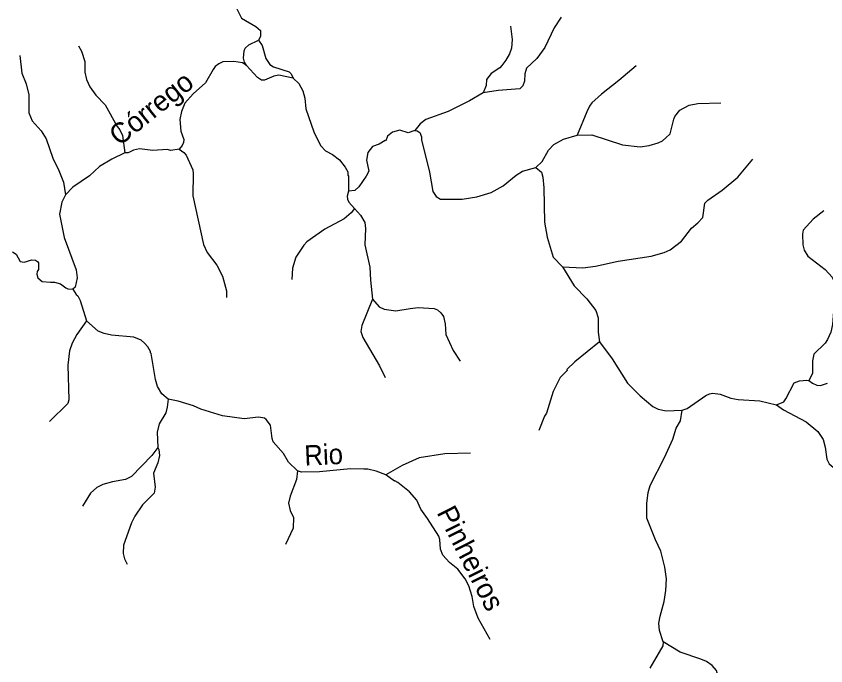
# Model space of a CAD drawing. Extents: x 346.5 to 372.4, y 7400.3 to 7428.2.
# Drawn here: x 348.985 to 352.188, y 7420.515 to 7423.084 of the extents above; entities that cross this region are included whole.
import ezdxf
from ezdxf.enums import TextEntityAlignment as Align

# ---------------------------------------------------------------- set-up
doc = ezdxf.new("R2010")
doc.units = 0
doc.header["$LTSCALE"] = 0.032
doc.layers.add('2', color=7, linetype='Continuous', lineweight=25)
doc.layers.add('7', color=7, linetype='Continuous', lineweight=25)
doc.layers.add('61', color=7, linetype='Continuous')

msp = doc.modelspace()

# ---------------------------------------------------------------- linework, layer by layer
at = {"layer": '2'}
msp.add_lwpolyline([(349.8879, 7422.9025), (349.8849, 7422.9179), (349.8863, 7422.9468), (349.8915, 7422.9575), (349.9051, 7422.9701), (349.9438, 7422.9887), (349.9578, 7422.9677), (349.9729, 7422.9166), (349.988, 7422.8923), (350.0035, 7422.8835), (350.0644, 7422.8639), (350.0729, 7422.8563), (350.0802, 7422.8389), (350.024, 7422.8511), (350.0041, 7422.8467), (349.9679, 7422.8305), (349.9554, 7422.8309), (349.9402, 7422.8409), (349.8962, 7422.8887)], close=True, dxfattribs=at)
at = {"layer": '7'}
for points in [[(349.9219, 7423.2978), (349.9198, 7423.2799), (349.9049, 7423.2367), (349.8611, 7423.1522), (349.8571, 7423.1155), (349.877, 7423.0765), (349.9336, 7423.043), (349.9511, 7423.0271), (349.9511, 7423.004), (349.9438, 7422.9887)], [(351.141, 7423.0797), (351.1139, 7423.0375), (351.0764, 7422.9594), (351.0445, 7422.9171), (351.0039, 7422.8781), (350.9967, 7422.8558), (350.9959, 7422.8271), (350.9895, 7422.8079), (350.9776, 7422.7968), (350.8915, 7422.7896), (350.8329, 7422.7803)], [(350.9409, 7423.0446), (350.9473, 7422.9912), (350.9441, 7422.9578), (350.9369, 7422.9355), (350.9226, 7422.9092), (350.9067, 7422.8892), (350.8979, 7422.8796), (350.8636, 7422.8565), (350.8461, 7422.8334), (350.8437, 7422.8095), (350.8329, 7422.7803)], [(349.231, 7422.9667), (349.2434, 7422.9458), (349.2562, 7422.9052), (349.257, 7422.8621), (349.2626, 7422.8334), (349.2761, 7422.8048), (349.3, 7422.7721), (349.3367, 7422.7338), (349.3841, 7422.6472), (349.3951, 7422.6341), (349.4062, 7422.6121), (349.4143, 7422.5431)], [(348.9996, 7422.9283), (349.0067, 7422.8589), (349.0251, 7422.8159), (349.0346, 7422.7729), (349.0346, 7422.7011), (349.0482, 7422.67), (349.084, 7422.631), (349.1032, 7422.5991), (349.1295, 7422.5226), (349.1542, 7422.4732), (349.1717, 7422.427), (349.1796, 7422.3776)], [(349.8962, 7422.8887), (349.8801, 7422.8992), (349.8459, 7422.9051), (349.8029, 7422.9028), (349.7861, 7422.8948), (349.7726, 7422.8844), (349.7638, 7422.8725), (349.7335, 7422.8199), (349.6849, 7422.7761), (349.6523, 7422.7402), (349.6387, 7422.7075), (349.6323, 7422.6756), (349.6363, 7422.6294), (349.6483, 7422.5967), (349.6472, 7422.5847), (349.6417, 7422.5723), (349.6293, 7422.5578)], [(351.4374, 7422.8876), (351.3697, 7422.8294), (351.3004, 7422.7752), (351.2629, 7422.741), (351.2525, 7422.7274), (351.2422, 7422.7059), (351.2042, 7422.6139)], [(350.0802, 7422.8389), (350.1033, 7422.8175), (350.1193, 7422.7888), (350.1264, 7422.7601), (350.1312, 7422.7171), (350.1408, 7422.6868), (350.1623, 7422.6262), (350.1894, 7422.572), (350.2093, 7422.5513), (350.2364, 7422.5362), (350.2635, 7422.5154), (350.2866, 7422.4868), (350.297, 7422.4684), (350.297, 7422.4549), (350.3002, 7422.4517), (350.2999, 7422.3919)], [(350.8329, 7422.7803), (350.7784, 7422.749), (350.6939, 7422.7075), (350.6054, 7422.6756), (350.5829, 7422.6585), (350.5623, 7422.6316)], [(351.2042, 7422.6139), (351.2629, 7422.6151), (351.384, 7422.5752), (351.4542, 7422.5672), (351.4892, 7422.572), (351.5243, 7422.5824), (351.5418, 7422.5912), (351.5546, 7422.6023), (351.5721, 7422.6191), (351.5872, 7422.6772), (351.5904, 7422.6868), (351.6111, 7422.7123), (351.647, 7422.7314), (351.6821, 7422.7386), (351.7721, 7422.741)], [(350.5623, 7422.6316), (350.5353, 7422.623), (350.5026, 7422.6334), (350.4739, 7422.6254), (350.454, 7422.6087), (350.4468, 7422.5904), (350.4452, 7422.5919), (350.4213, 7422.5776), (350.395, 7422.5688), (350.3759, 7422.5441), (350.3703, 7422.5147), (350.3799, 7422.4708), (350.3695, 7422.4509), (350.3408, 7422.4087), (350.3241, 7422.3951), (350.2999, 7422.3919)], [(350.5623, 7422.6316), (350.5716, 7422.6305), (350.5823, 7422.6238), (350.5887, 7422.6071), (350.5887, 7422.5944), (350.6205, 7422.4668), (350.6333, 7422.3903), (350.646, 7422.3704), (350.6636, 7422.36), (350.7497, 7422.36), (350.807, 7422.3696), (350.8644, 7422.3863), (350.9122, 7422.4126), (350.9624, 7422.4557), (350.988, 7422.4708), (351.0409, 7422.486)], [(351.0409, 7422.486), (351.0661, 7422.5091), (351.0907, 7422.5545), (351.1115, 7422.5768), (351.1497, 7422.5975), (351.2042, 7422.6139)], [(349.4143, 7422.5431), (349.363, 7422.5178), (349.3152, 7422.4891), (349.2753, 7422.4525), (349.2092, 7422.4079), (349.1796, 7422.3776)], [(349.6293, 7422.5578), (349.5965, 7422.5529), (349.5829, 7422.5561), (349.5256, 7422.5529), (349.4729, 7422.5593), (349.4491, 7422.5537), (349.4281, 7422.5438), (349.4143, 7422.5431)], [(349.6293, 7422.5578), (349.6484, 7422.5446), (349.657, 7422.5338), (349.6833, 7422.4764), (349.6857, 7422.4621), (349.6833, 7422.3728), (349.7264, 7422.1815), (349.7407, 7422.1497), (349.7782, 7422.0987), (349.8013, 7422.0556), (349.8172, 7421.9982), (349.8172, 7421.9719)], [(351.1458, 7422.0922), (351.2262, 7422.0891), (351.2772, 7422.0947), (351.3665, 7422.1146), (351.4972, 7422.1353), (351.5482, 7422.1489), (351.5721, 7422.16), (351.6167, 7422.1935), (351.6566, 7422.2461), (351.6813, 7422.266), (351.7012, 7422.2883), (351.71, 7422.3441), (351.7211, 7422.3569), (351.7777, 7422.3959), (351.8399, 7422.4469), (351.8997, 7422.5179)], [(351.0409, 7422.486), (351.0628, 7422.4676), (351.0684, 7422.4477), (351.0724, 7422.4047), (351.0756, 7422.2692), (351.0852, 7422.2102), (351.1099, 7422.1305), (351.1458, 7422.0922)], [(349.1796, 7422.3776), (349.1661, 7422.3489), (349.1558, 7422.3011), (349.1749, 7422.2086), (349.2219, 7422.0811), (349.2267, 7422.0493), (349.2179, 7422.0118), (349.2092, 7422.004)], [(350.2999, 7422.3919), (350.2944, 7422.3726), (350.2954, 7422.3601), (350.301, 7422.3489), (350.3234, 7422.3229)], [(350.3234, 7422.3229), (350.3105, 7422.3058), (350.2827, 7422.2827), (350.2062, 7422.2421), (350.1352, 7422.1911), (350.1225, 7422.1783), (350.0914, 7422.1305), (350.0786, 7422.0875), (350.0755, 7422.0421)], [(350.3234, 7422.3229), (350.3472, 7422.2971), (350.3639, 7422.2684), (350.3663, 7422.2437), (350.3639, 7422.1799), (350.3839, 7422.0907), (350.3862, 7422.0397), (350.3946, 7421.9646)], [(352.1802, 7422.3146), (352.1379, 7422.2811), (352.0989, 7422.2373), (352.0957, 7422.2214), (352.0965, 7422.1791), (352.1029, 7422.1592), (352.1164, 7422.1345), (352.1857, 7422.0827), (352.2136, 7422.0524), (352.2264, 7422.0237), (352.2304, 7421.9951), (352.2216, 7421.952), (352.2144, 7421.8644), (352.2081, 7421.8341), (352.1953, 7421.8054), (352.1849, 7421.791), (352.1411, 7421.7472), (352.1347, 7421.7209), (352.1347, 7421.6707), (352.1204, 7421.6427)], [(348.9704, 7422.1516), (348.9849, 7422.1426), (349.0012, 7422.1138), (349.0171, 7422.1114), (349.0474, 7422.1202), (349.0617, 7422.1186), (349.0689, 7422.1138), (349.0737, 7422.1082), (349.0737, 7422.0827), (349.0681, 7422.0739), (349.0665, 7422.0636), (349.0705, 7422.0493), (349.088, 7422.0341), (349.1207, 7422.0325), (349.1367, 7422.0325), (349.1597, 7422.0261), (349.1812, 7422.0097), (349.1894, 7422.0055), (349.2092, 7422.004)], [(351.1458, 7422.0922), (351.192, 7422.0174), (351.243, 7421.9656), (351.278, 7421.9201), (351.2868, 7421.8915), (351.2868, 7421.8341), (351.2922, 7421.796)], [(349.2092, 7422.004), (349.2225, 7421.9828), (349.2291, 7421.9783), (349.2386, 7421.9592), (349.2628, 7421.8788)], [(350.3946, 7421.9646), (350.3528, 7421.8612), (350.348, 7421.8365), (350.3568, 7421.8133), (350.4229, 7421.7018), (350.4452, 7421.6548)], [(350.3946, 7421.9646), (350.4213, 7421.9345), (350.4405, 7421.9249), (350.4867, 7421.9185), (350.5441, 7421.9273), (350.5759, 7421.9313), (350.6381, 7421.9281), (350.6524, 7421.9225), (350.6652, 7421.9114), (350.6755, 7421.8962), (350.6827, 7421.8675), (350.6851, 7421.8245), (350.7138, 7421.7623), (350.7409, 7421.7201)], [(349.2628, 7421.8788), (349.2251, 7421.8253), (349.2068, 7421.791), (349.1956, 7421.7608), (349.1892, 7421.7034), (349.1932, 7421.5663), (349.1892, 7421.552), (349.1167, 7421.481)], [(349.5858, 7421.57), (349.5606, 7421.5902), (349.5447, 7421.6189), (349.5359, 7421.6476), (349.5192, 7421.7504), (349.516, 7421.752), (349.516, 7421.7576), (349.5056, 7421.7759), (349.4929, 7421.7902), (349.4793, 7421.8022), (349.4506, 7421.8149), (349.3614, 7421.8229), (349.3327, 7421.8293), (349.3096, 7421.8388), (349.2628, 7421.8788)], [(351.2922, 7421.796), (351.1951, 7421.7169), (351.1633, 7421.6866), (351.1649, 7421.6828), (351.137, 7421.6548), (351.1091, 7421.5998), (351.0828, 7421.5145), (351.0748, 7421.5025), (351.0525, 7421.446)], [(351.2922, 7421.796), (351.3426, 7421.7289), (351.4031, 7421.6332), (351.4534, 7421.5822), (351.5036, 7421.54), (351.5243, 7421.5296), (351.5562, 7421.5232), (351.6197, 7421.5265)], [(351.9935, 7421.5465), (352.0216, 7421.5591), (352.0303, 7421.5703), (352.0622, 7421.634), (352.0838, 7421.642), (352.1135, 7421.6448), (352.1204, 7421.6427)], [(352.1204, 7421.6427), (352.1349, 7421.6324), (352.1523, 7421.6253), (352.1666, 7421.6237), (352.1953, 7421.6332)], [(351.6197, 7421.5265), (351.6391, 7421.532), (351.714, 7421.5838), (351.7275, 7421.591), (351.7411, 7421.5934), (351.7698, 7421.5886), (351.8128, 7421.5727), (351.8415, 7421.5679), (351.9276, 7421.5623), (351.9935, 7421.5465)], [(349.5858, 7421.57), (349.5829, 7421.5376), (349.5765, 7421.5153), (349.551, 7421.4723), (349.5423, 7421.4388), (349.5449, 7421.3788)], [(350.0982, 7421.286), (350.0627, 7421.3208), (350.0428, 7421.3543), (350.0021, 7421.4013), (349.9981, 7421.4133), (349.991, 7421.4667), (349.9734, 7421.489), (349.9671, 7421.4938), (349.9432, 7421.4977), (349.8874, 7421.4914), (349.8013, 7421.5041), (349.7152, 7421.5296), (349.6865, 7421.5432), (349.626, 7421.5615), (349.5858, 7421.57)], [(351.9935, 7421.5465), (352.02, 7421.5272), (352.1108, 7421.4802), (352.1563, 7421.4412), (352.177, 7421.4101), (352.1858, 7421.3798), (352.1921, 7421.332), (352.2009, 7421.3137), (352.232, 7421.289), (352.275, 7421.265), (352.3459, 7421.2164)], [(351.5441, 7420.6096), (351.5307, 7420.6546), (351.5275, 7420.6833), (351.5323, 7420.712), (351.549, 7420.7694), (351.5546, 7420.8124), (351.5578, 7420.8586), (351.5514, 7420.9048), (351.5354, 7420.9686), (351.5139, 7421.0132), (351.4797, 7421.0993), (351.4797, 7421.1567), (351.4852, 7421.1997), (351.4932, 7421.2284), (351.5498, 7421.3384), (351.5833, 7421.4117), (351.596, 7421.4547), (351.6127, 7421.4834), (351.6197, 7421.5265)], [(349.5449, 7421.3788), (349.5215, 7421.3471), (349.4411, 7421.2634), (349.4172, 7421.2515), (349.3662, 7421.2427), (349.3279, 7421.2316), (349.304, 7421.2196), (349.2785, 7421.1973), (349.2474, 7421.1463)], [(349.5449, 7421.3788), (349.5493, 7421.3708), (349.5526, 7421.3463), (349.5455, 7421.3177), (349.5287, 7421.2762), (349.5351, 7421.222), (349.5303, 7421.1973), (349.4841, 7421.1511), (349.4538, 7421.1073), (349.4411, 7421.0802), (349.41, 7420.9925), (349.4076, 7420.959), (349.4132, 7420.9383), (349.4236, 7420.9168)], [(350.7823, 7421.3559), (350.6811, 7421.3527), (350.5791, 7421.3368), (350.5122, 7421.3065), (350.4475, 7421.2696)], [(350.4475, 7421.2696), (350.4086, 7421.2842), (350.3767, 7421.2921), (350.3608, 7421.2929), (350.3082, 7421.2937), (350.1854, 7421.2818), (350.1133, 7421.2805), (350.0982, 7421.286)], [(350.0982, 7421.286), (350.0946, 7421.2523), (350.0691, 7421.1854), (350.0627, 7421.1583), (350.0683, 7421.1296), (350.0818, 7421.1017), (350.081, 7421.0594), (350.0507, 7420.9949)], [(350.8604, 7420.6187), (350.8126, 7420.704), (350.7959, 7420.7502), (350.7887, 7420.7885), (350.7752, 7420.8307), (350.7616, 7420.8586), (350.7321, 7420.8968), (350.6987, 7420.924), (350.6731, 7420.9526), (350.6636, 7420.9766), (350.6612, 7421.0148), (350.6572, 7421.0276), (350.6126, 7421.0977), (350.5855, 7421.1344), (350.5695, 7421.1694), (350.5409, 7421.2029), (350.4946, 7421.2395), (350.4835, 7421.2467), (350.4812, 7421.2455), (350.4475, 7421.2696)], [(351.5441, 7420.6096), (351.543, 7420.5945), (351.4924, 7420.5063)], [(352.1866, 7420.343), (352.177, 7420.3135), (352.1611, 7420.2824), (352.1475, 7420.2712), (352.1284, 7420.2625), (352.1021, 7420.2537), (352.0885, 7420.2529), (352.0503, 7420.2649), (352.0009, 7420.3007), (351.9817, 7420.3095), (351.8574, 7420.3422), (351.8319, 7420.3573), (351.804, 7420.382), (351.7881, 7420.402), (351.7729, 7420.4362), (351.7562, 7420.4968), (351.7387, 7420.5167), (351.7164, 7420.5318), (351.6932, 7420.5414), (351.612, 7420.5685), (351.5441, 7420.6096)]]:
    msp.add_lwpolyline(points, dxfattribs=at)

# ---------------------------------------------------------------- texts
at = {"layer": '61'}
for s, rotation, p in [('Córrego', 38.721, (349.5439, 7422.6884)), ('Pinheiros', 296.89, (350.7479, 7420.9228))]:
    msp.add_text(s, height=0.08, rotation=rotation, dxfattribs=at).set_placement(p, align=Align.CENTER)
at = {"layer": '61', "width": 0.95}
msp.add_text('Rio', height=0.08, rotation=2.603, dxfattribs=at).set_placement((350.2031, 7421.31), align=Align.CENTER)

doc.saveas('drawing.dxf')
